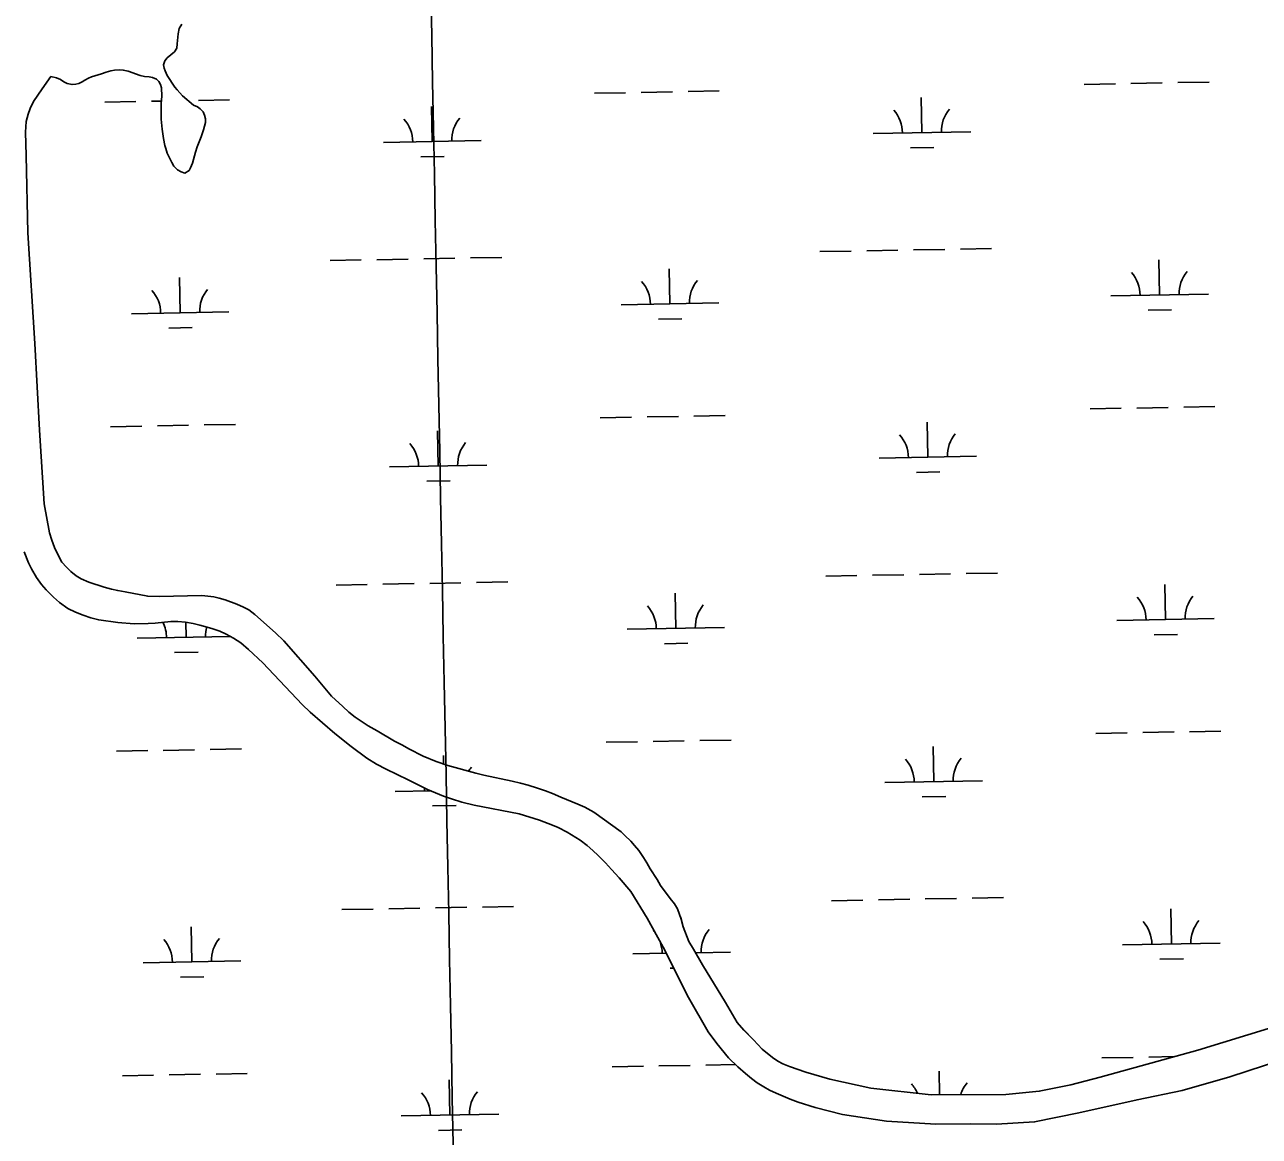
# Model space of a CAD drawing. Extents: x 3957609 to 3995875, y 234277 to 260273.
# Drawn here: x 3987899 to 3989164, y 247170 to 248310 of the extents above; entities that cross this region are included whole.
import ezdxf

# ---------------------------------------------------------------- set-up
doc = ezdxf.new("R2010")
doc.units = 0
for name, color, linetype in [('V-GRID-MAJR', 7, 'Continuous'), ('V-TOPO-SHOR', 7, 'Continuous'), ('V-WETL-SWMP', 7, 'Continuous')]:
    doc.layers.add(name, color=color, linetype=linetype)

msp = doc.modelspace()

# ---------------------------------------------------------------- linework, layer by layer
at = {"layer": 'V-GRID-MAJR'}
msp.add_spline([(3988472.963, 240204.959), (3988414.381, 243232.915), (3988297.143, 249292.685), (3988179.905, 255352.445), (3988121.249, 258384.254)], degree=3, dxfattribs=at)
at = {"layer": 'V-TOPO-SHOR'}
for points in [[(3988060.324, 248310.267), (3988057.653, 248305.818), (3988056.461, 248300.195)], [(3988056.461, 248300.195), (3988055.677, 248290.219), (3988055.128, 248285.76), (3988052.777, 248281.949), (3988045.32, 248275.821), (3988042.971, 248272.538), (3988041.681, 248268.723), (3988042.303, 248265.217), (3988043.354, 248262.345), (3988045.459, 248257.77), (3988053.266, 248245.849), (3988055.484, 248242.971), (3988061.087, 248236.897), (3988072.409, 248227.402)], [(3988072.409, 248227.402), (3988076.331, 248225.686), (3988079.188, 248223.446), (3988082.147, 248220.355), (3988083.622, 248217.058), (3988084.562, 248213.339), (3988084.652, 248209.515), (3988083.681, 248205.698), (3988082.497, 248202.091), (3988080.027, 248194.776), (3988076.163, 248184.493), (3988074.336, 248179.193), (3988071.104, 248167.951), (3988069.173, 248162.862), (3988067.676, 248160.107), (3988063.418, 248157.578), (3988059.603, 248158.866), (3988055.787, 248161.006), (3988052.195, 248164.842), (3988049.977, 248168.355), (3988047.241, 248173.782), (3988045.453, 248177.929), (3988043.774, 248182.82), (3988042.832, 248186.008), (3988041.584, 248193.127), (3988040.245, 248202.796), (3988039.223, 248212.78), (3988039.243, 248217.875), (3988039.047, 248221.486), (3988039.289, 248228.811), (3988039.85, 248236.346), (3988039.354, 248244.843), (3988038.627, 248248.562), (3988036.726, 248251.649), (3988034.506, 248253.781), (3988030.267, 248255.71), (3988026.765, 248256.361), (3988022.202, 248256.697), (3988017.535, 248257.778), (3988005.236, 248262.182), (3988000.252, 248263.158), (3987996.43, 248263.386), (3987991.333, 248262.982), (3987987.72, 248262.464), (3987982.829, 248261.104), (3987978.152, 248259.318), (3987967.733, 248256.177), (3987964.756, 248254.809), (3987960.924, 248252.701), (3987958.263, 248251.014), (3987954.753, 248249.435), (3987951.671, 248248.704), (3987947.954, 248248.294), (3987942.969, 248249.588), (3987939.471, 248251.09), (3987935.977, 248253.439), (3987932.055, 248255.155), (3987926.223, 248256.558)], [(3987926.223, 248256.558), (3987917.07, 248244.03), (3987908.417, 248231.111), (3987904.991, 248223.907), (3987902.843, 248217.863), (3987900.901, 248210.65), (3987900.113, 248199.505), (3987900.973, 248175.611), (3987902.453, 248096.396), (3987909.531, 247982.968), (3987914.373, 247893.97), (3987919.268, 247818.775), (3987924.775, 247789.024), (3987927.079, 247781.262)], [(3988833.018, 247182.912), (3988782.276, 247185.88), (3988737.177, 247192.859), (3988709.177, 247199.98), (3988691.996, 247205.254), (3988683.833, 247208.367), (3988669.417, 247214.476), (3988662.423, 247217.798), (3988656.703, 247221.005), (3988649.924, 247225.279), (3988643.891, 247229.764), (3988637.753, 247234.673), (3988630.03, 247241.712), (3988620.406, 247250.883), (3988608.573, 247265.584), (3988599.701, 247277.3), (3988579.672, 247312.526), (3988553.443, 247364.342), (3988537.213, 247394.032), (3988520.548, 247421.177), (3988508.502, 247435.453), (3988500.678, 247443.872), (3988494.549, 247450.799), (3988486.934, 247458.264), (3988481.644, 247463.169), (3988475.508, 247468.502), (3988468.416, 247473.734), (3988455.178, 247481.963), (3988445.96, 247486.778), (3988440.236, 247489.246), (3988426.879, 247494.397), (3988405.881, 247500.958), (3988359.942, 247509.64), (3988347.107, 247512.982), (3988336.502, 247516.105), (3988328.446, 247519.112), (3988312.225, 247525.76), (3988300.994, 247531.222), (3988292.411, 247535.822), (3988269.734, 247546.637), (3988259.774, 247551.882), (3988250.032, 247557.973), (3988233.728, 247569.931), (3988217.217, 247583.059), (3988191.93, 247605.247), (3988183.785, 247612.818), (3988143.294, 247655.562), (3988128.802, 247669.212), (3988120.656, 247676.04), (3988113.135, 247680.849), (3988105.828, 247685.125), (3988099.149, 247688.019), (3988092.045, 247690.491), (3988086.212, 247692.319), (3988078.895, 247694.365), (3988071.999, 247695.881), (3988063.936, 247697.401), (3988056.189, 247698.068), (3988049.178, 247697.886), (3988033.034, 247696.358), (3988025.706, 247695.856), (3988011.583, 247695.596), (3987994.706, 247696.833), (3987975.18, 247699.567), (3987967.226, 247701.935), (3987959.273, 247704.515), (3987951.429, 247707.626), (3987943.375, 247711.483), (3987935.117, 247717.354), (3987928.664, 247723.009), (3987921.26, 247730.472), (3987916.611, 247735.801), (3987911.545, 247743.253), (3987906.164, 247751.982), (3987903.111, 247758.152), (3987898.804, 247769.531)], [(3988828.242, 247213.04), (3988766.474, 247219.877), (3988724.463, 247228.966), (3988699.646, 247235.968), (3988682.893, 247241.983), (3988676.321, 247244.557), (3988670.918, 247247.553), (3988665.411, 247251.08), (3988655.147, 247259.72), (3988645.947, 247269.102), (3988636.221, 247279.334), (3988629.246, 247287.114), (3988617.437, 247307.656), (3988593.916, 247346.293), (3988584.743, 247362.151), (3988579.784, 247369.923), (3988574.111, 247384.917), (3988572.02, 247392.783), (3988568.135, 247403.523), (3988565.182, 247408.633), (3988560.744, 247413.959), (3988550.82, 247427.484), (3988547.233, 247433.551), (3988540.166, 247444.622), (3988536.793, 247450.582), (3988533.311, 247456.224), (3988528.455, 247463.144), (3988524.335, 247468.365), (3988520.319, 247472.839), (3988514.289, 247478.811), (3988510.482, 247482.33), (3988482.429, 247502.617), (3988473.211, 247507.858), (3988466.004, 247510.967), (3988448.831, 247518.045), (3988440.246, 247521.797), (3988433.037, 247524.373), (3988424.872, 247527.06), (3988415.221, 247530.179), (3988407.373, 247532.44), (3988398.782, 247534.494), (3988369.926, 247540.557), (3988361.545, 247542.502), (3988332.804, 247550.477), (3988320.929, 247554.561), (3988307.572, 247559.922), (3988292.843, 247567.523), (3988286.382, 247571.158), (3988278.116, 247575.227), (3988260.427, 247585.918), (3988251.318, 247591.156), (3988237.975, 247600.131), (3988231.52, 247605.253), (3988225.171, 247610.801), (3988213.747, 247621.465), (3988196.737, 247642.027), (3988164.712, 247678.362), (3988156.356, 247686.362), (3988135.094, 247705.347), (3988128.952, 247709.832), (3988123.549, 247712.826), (3988116.766, 247715.722), (3988104.573, 247720.123), (3988098.529, 247721.848), (3988093.225, 247723.144), (3988080.912, 247724.573), (3988036.952, 247723.797), (3988025.378, 247723.951), (3988002.357, 247728.397), (3987994.611, 247729.704), (3987988.353, 247731.109), (3987980.822, 247733.157), (3987965.128, 247738.424), (3987957.178, 247741.641), (3987952.201, 247744.74), (3987946.592, 247749.223), (3987942.043, 247753.596), (3987937.392, 247758.922), (3987933.915, 247765.202), (3987929.809, 247773.713), (3987927.079, 247781.262)], [(3988828.242, 247213.04), (3988904.589, 247213.37), (3988938.922, 247216.641), (3988971.204, 247223.051), (3989001.468, 247231.012), (3989101.527, 247258.655), (3989178.206, 247282.257)], [(3989187.621, 247248.839), (3989134.284, 247231.274), (3989085.45, 247217.376), (3989039.11, 247207.902), (3988979.525, 247194.584), (3988934.181, 247185.13), (3988895.053, 247182.957), (3988868.008, 247183.213), (3988833.018, 247182.912)]]:
    msp.add_lwpolyline(points, dxfattribs=at)
at = {"layer": 'V-WETL-SWMP'}
for p, q in [((3989080.906, 248250.306), (3989112.901, 248250.888)), ((3988483.097, 248239.436), (3988515.092, 248240.018)), ((3988531.089, 248240.309), (3988563.084, 248240.891)), ((3988579.081, 248241.182), (3988611.076, 248241.763)), ((3988984.922, 248248.561), (3989016.917, 248249.143)), ((3989032.914, 248249.434), (3989064.909, 248250.015)), ((3987981.272, 248230.311), (3988013.267, 248230.893)), ((3988029.264, 248231.184), (3988039.479, 248231.37)), ((3988077.256, 248232.057), (3988109.251, 248232.639)), ((3988316.905, 248189.977), (3988316.25, 248225.971)), ((3988818.73, 248199.101), (3988818.075, 248235.095)), ((3988768.738, 248198.192), (3988868.722, 248200.01)), ((3988266.913, 248189.068), (3988366.896, 248190.886)), ((3988305.187, 248174.33), (3988329.183, 248174.766)), ((3988807.012, 248183.455), (3988831.008, 248183.891)), ((3988714.086, 248077.108), (3988746.081, 248077.69)), ((3988762.078, 248077.98), (3988794.073, 248078.562)), ((3988810.07, 248078.853), (3988842.065, 248079.435)), ((3988858.063, 248079.726), (3988890.057, 248080.307)), ((3988212.261, 248067.983), (3988244.256, 248068.565)), ((3988260.253, 248068.856), (3988292.248, 248069.437)), ((3988308.245, 248069.728), (3988340.24, 248070.31)), ((3988356.238, 248070.601), (3988388.232, 248071.183)), ((3989062.267, 248032.688), (3989061.613, 248068.682)), ((3988058.617, 248014.439), (3988057.963, 248050.433)), ((3988560.442, 248023.564), (3988559.788, 248059.558)), ((3988510.451, 248022.655), (3988610.434, 248024.473)), ((3989012.276, 248031.779), (3989112.259, 248033.597)), ((3988008.626, 248013.53), (3988108.609, 248015.348)), ((3989050.55, 248017.042), (3989074.546, 248017.478)), ((3988046.9, 247998.792), (3988070.896, 247999.229)), ((3988548.725, 248007.917), (3988572.721, 248008.353)), ((3988585.129, 247908.561), (3988617.124, 247909.143)), ((3988990.97, 247915.941), (3989022.965, 247916.523)), ((3989038.962, 247916.814), (3989070.957, 247917.395)), ((3989086.954, 247917.686), (3989118.949, 247918.268)), ((3987987.32, 247897.691), (3988019.315, 247898.273)), ((3988035.312, 247898.564), (3988067.307, 247899.146)), ((3988083.304, 247899.437), (3988115.299, 247900.019)), ((3988489.145, 247906.816), (3988521.14, 247907.398)), ((3988537.137, 247907.689), (3988569.132, 247908.271)), ((3988824.778, 247866.481), (3988824.123, 247902.475)), ((3988322.953, 247857.357), (3988322.298, 247893.351)), ((3988272.961, 247856.448), (3988372.945, 247858.266)), ((3988774.786, 247865.572), (3988874.77, 247867.39)), ((3988813.06, 247850.835), (3988837.056, 247851.271)), ((3988311.235, 247841.71), (3988335.231, 247842.146)), ((3988720.134, 247744.488), (3988752.129, 247745.07)), ((3988768.126, 247745.36), (3988800.121, 247745.942)), ((3988816.119, 247746.233), (3988848.113, 247746.815)), ((3988864.111, 247747.106), (3988896.105, 247747.687)), ((3988218.309, 247735.363), (3988250.304, 247735.945)), ((3988266.301, 247736.236), (3988298.296, 247736.817)), ((3988314.293, 247737.108), (3988346.288, 247737.69)), ((3988362.286, 247737.981), (3988394.28, 247738.563)), ((3989068.315, 247700.068), (3989067.661, 247736.062)), ((3988566.49, 247690.944), (3988565.836, 247726.938)), ((3988064.665, 247681.819), (3988064.384, 247697.316)), ((3989018.324, 247699.159), (3989118.307, 247700.977)), ((3988014.674, 247680.91), (3988110.066, 247682.644)), ((3988516.499, 247690.035), (3988616.482, 247691.853)), ((3989056.598, 247684.422), (3989080.594, 247684.858)), ((3988554.773, 247675.297), (3988578.769, 247675.733)), ((3988052.948, 247666.172), (3988076.944, 247666.609)), ((3988997.018, 247583.321), (3989029.013, 247583.903)), ((3989045.01, 247584.194), (3989077.005, 247584.775)), ((3989093.002, 247585.066), (3989124.997, 247585.648)), ((3988089.352, 247566.817), (3988121.347, 247567.399)), ((3988495.193, 247574.196), (3988527.188, 247574.778)), ((3988543.185, 247575.069), (3988575.18, 247575.651)), ((3988591.177, 247575.941), (3988623.172, 247576.523)), ((3988830.826, 247533.861), (3988830.171, 247569.855)), ((3987993.368, 247565.071), (3988025.363, 247565.653)), ((3988041.36, 247565.944), (3988073.355, 247566.526)), ((3988328.506, 247551.955), (3988328.346, 247560.731)), ((3988780.834, 247532.952), (3988880.818, 247534.77)), ((3988279.009, 247523.828), (3988315.329, 247524.488)), ((3988819.108, 247518.215), (3988843.104, 247518.651)), ((3988317.283, 247509.09), (3988341.279, 247509.526)), ((3988224.357, 247402.743), (3988256.352, 247403.325)), ((3988272.349, 247403.616), (3988304.344, 247404.197)), ((3988320.342, 247404.488), (3988352.336, 247405.07)), ((3988368.334, 247405.361), (3988400.328, 247405.943)), ((3988726.182, 247411.868), (3988758.177, 247412.45)), ((3988774.175, 247412.74), (3988806.169, 247413.322)), ((3988822.167, 247413.613), (3988854.161, 247414.195)), ((3988870.159, 247414.486), (3988902.153, 247415.067)), ((3989074.364, 247367.448), (3989073.709, 247403.442)), ((3988571.906, 247393.098), (3988571.884, 247394.318)), ((3988070.713, 247349.199), (3988070.059, 247385.193)), ((3989024.372, 247366.539), (3989124.355, 247368.357)), ((3988522.547, 247357.415), (3988556.637, 247358.035)), ((3988586.807, 247358.583), (3988622.53, 247359.233)), ((3989062.646, 247351.802), (3989086.642, 247352.238)), ((3988020.722, 247348.29), (3988120.705, 247350.108)), ((3988560.821, 247342.677), (3988564.378, 247342.742)), ((3988058.996, 247333.552), (3988082.992, 247333.989)), ((3989003.066, 247250.701), (3989035.061, 247251.283)), ((3989051.058, 247251.574), (3989077.642, 247252.057)), ((3988501.241, 247241.576), (3988533.236, 247242.158)), ((3988549.233, 247242.449), (3988581.228, 247243.031)), ((3988597.225, 247243.321), (3988627.76, 247243.877)), ((3987999.416, 247232.451), (3988031.411, 247233.033)), ((3988047.408, 247233.324), (3988079.403, 247233.906)), ((3988095.4, 247234.197), (3988127.395, 247234.778)), ((3988335.049, 247192.117), (3988334.394, 247228.111)), ((3988836.659, 247213.077), (3988836.219, 247237.235)), ((3988285.057, 247191.208), (3988385.041, 247193.026)), ((3988323.331, 247176.47), (3988347.327, 247176.906))]:
    msp.add_line(p, q, dxfattribs=at)
for points in [[(3987954.753, 248249.434), (3987958.263, 248251.013), (3987960.924, 248252.701), (3987964.755, 248254.808), (3987967.734, 248256.176), (3987978.151, 248259.319), (3987982.83, 248261.105), (3987987.72, 248262.465), (3987991.332, 248262.982), (3987996.43, 248263.386), (3988000.251, 248263.158), (3988005.237, 248262.182), (3988017.535, 248257.779), (3988022.202, 248256.698), (3988026.766, 248256.361), (3988030.267, 248255.71), (3988034.506, 248253.781), (3988036.727, 248251.649), (3988038.626, 248248.562), (3988039.354, 248244.843), (3988039.85, 248236.347), (3988039.289, 248228.811), (3988039.047, 248221.486), (3988039.244, 248217.876), (3988039.223, 248212.779), (3988040.245, 248202.795), (3988041.585, 248193.128), (3988042.831, 248186.009), (3988043.773, 248182.82), (3988045.452, 248177.929), (3988047.24, 248173.781), (3988049.978, 248168.355), (3988052.194, 248164.843), (3988055.788, 248161.006), (3988059.602, 248158.867), (3988063.418, 248157.577), (3988067.676, 248160.108), (3988069.173, 248162.862), (3988071.105, 248167.951), (3988074.336, 248179.192), (3988076.163, 248184.493), (3988080.027, 248194.776), (3988082.498, 248202.092), (3988083.681, 248205.697), (3988084.652, 248209.515), (3988084.562, 248213.338), (3988083.621, 248217.058), (3988082.148, 248220.355), (3988079.188, 248223.446), (3988076.33, 248225.687), (3988072.409, 248227.402), (3988061.087, 248236.898), (3988055.485, 248242.972), (3988053.267, 248245.848), (3988045.459, 248257.771), (3988043.354, 248262.345), (3988042.304, 248265.216), (3988041.681, 248268.722), (3988042.97, 248272.539), (3988045.32, 248275.821), (3988052.777, 248281.949), (3988055.128, 248285.761), (3988055.677, 248290.218), (3988056.461, 248300.195), (3988057.652, 248305.818), (3988060.324, 248310.266)], [(3988828.241, 247213.041), (3988766.473, 247219.876), (3988724.463, 247228.966), (3988699.646, 247235.968), (3988682.894, 247241.982), (3988676.321, 247244.558), (3988670.918, 247247.553), (3988665.411, 247251.079), (3988655.147, 247259.721), (3988645.948, 247269.102), (3988636.221, 247279.335), (3988629.245, 247287.115), (3988617.437, 247307.655), (3988593.916, 247346.294), (3988584.743, 247362.152), (3988579.784, 247369.923), (3988574.112, 247384.917), (3988572.02, 247392.783), (3988568.135, 247403.523), (3988565.183, 247408.632), (3988560.745, 247413.959), (3988550.819, 247427.484), (3988547.234, 247433.55), (3988540.165, 247444.622), (3988536.792, 247450.582), (3988533.311, 247456.223), (3988528.455, 247463.145), (3988524.335, 247468.364), (3988520.318, 247472.84), (3988514.29, 247478.811), (3988510.482, 247482.33), (3988482.428, 247502.618), (3988473.211, 247507.858), (3988466.004, 247510.967), (3988448.832, 247518.045), (3988440.246, 247521.796), (3988433.037, 247524.373), (3988424.872, 247527.061), (3988415.222, 247530.18), (3988407.374, 247532.441), (3988398.782, 247534.494), (3988369.926, 247540.557), (3988361.546, 247542.503), (3988332.804, 247550.477), (3988320.929, 247554.56), (3988307.572, 247559.923), (3988292.844, 247567.522), (3988286.382, 247571.158), (3988278.117, 247575.227), (3988260.428, 247585.917), (3988251.318, 247591.157), (3988237.976, 247600.13), (3988231.52, 247605.253), (3988225.172, 247610.8), (3988213.748, 247621.464), (3988196.737, 247642.026), (3988164.713, 247678.363), (3988156.357, 247686.361), (3988135.093, 247705.347), (3988128.952, 247709.832), (3988123.55, 247712.827), (3988116.766, 247715.721), (3988104.573, 247720.124), (3988098.528, 247721.848), (3988093.224, 247723.143), (3988080.913, 247724.574), (3988036.952, 247723.797), (3988025.379, 247723.95), (3988002.357, 247728.397), (3987994.611, 247729.703), (3987988.352, 247731.109), (3987980.822, 247733.157), (3987965.129, 247738.424), (3987957.178, 247741.641), (3987952.201, 247744.741), (3987946.591, 247749.223), (3987942.044, 247753.595), (3987937.393, 247758.923), (3987933.915, 247765.202), (3987929.809, 247773.713), (3987927.079, 247781.262), (3987924.774, 247789.023), (3987919.268, 247818.775), (3987914.372, 247893.97), (3987909.531, 247982.967), (3987902.454, 248096.395), (3987900.972, 248175.611), (3987900.113, 248199.504), (3987900.902, 248210.65), (3987902.842, 248217.862), (3987904.991, 248223.906), (3987908.418, 248231.112), (3987917.071, 248244.03), (3987926.222, 248256.558), (3987932.055, 248255.154), (3987935.977, 248253.439), (3987939.471, 248251.089), (3987942.969, 248249.588), (3987947.953, 248248.294), (3987951.671, 248248.704), (3987954.753, 248249.434)], [(3987898.804, 247769.531), (3987903.111, 247758.152), (3987906.165, 247751.981), (3987911.544, 247743.253), (3987916.611, 247735.8), (3987921.261, 247730.472), (3987928.663, 247723.009), (3987935.117, 247717.355), (3987943.375, 247711.482), (3987951.429, 247707.627), (3987959.273, 247704.516), (3987967.226, 247701.935), (3987975.18, 247699.567), (3987994.705, 247696.833), (3988011.583, 247695.596), (3988025.706, 247695.857), (3988033.034, 247696.358), (3988049.179, 247697.885), (3988056.188, 247698.069), (3988063.936, 247697.4), (3988072, 247695.881), (3988078.895, 247694.366), (3988086.213, 247692.319), (3988092.045, 247690.49), (3988099.149, 247688.019), (3988105.827, 247685.125), (3988113.136, 247680.848), (3988120.655, 247676.04), (3988128.803, 247669.211), (3988143.294, 247655.561), (3988183.786, 247612.819), (3988191.931, 247605.247), (3988217.217, 247583.059), (3988233.728, 247569.932), (3988250.031, 247557.973), (3988259.774, 247551.881), (3988269.734, 247546.638), (3988292.412, 247535.822), (3988300.994, 247531.221), (3988312.226, 247525.76), (3988328.445, 247519.111), (3988336.502, 247516.105), (3988347.107, 247512.983), (3988359.941, 247509.639), (3988405.881, 247500.958), (3988426.878, 247494.396), (3988440.235, 247489.245), (3988445.959, 247486.779), (3988455.177, 247481.964), (3988468.416, 247473.734), (3988475.508, 247468.502), (3988481.645, 247463.169), (3988486.934, 247458.263), (3988494.548, 247450.799), (3988500.679, 247443.873), (3988508.501, 247435.453), (3988520.548, 247421.176), (3988537.213, 247394.032), (3988553.444, 247364.342), (3988579.672, 247312.527), (3988599.702, 247277.3), (3988608.573, 247265.584), (3988620.406, 247250.883), (3988630.031, 247241.713), (3988637.753, 247234.674), (3988643.891, 247229.764), (3988649.925, 247225.28), (3988656.703, 247221.006), (3988662.424, 247217.797), (3988669.418, 247214.477), (3988683.833, 247208.366), (3988691.997, 247205.254)], [(3989178.205, 247282.256), (3989101.527, 247258.656), (3989001.467, 247231.011), (3988971.204, 247223.05), (3988938.921, 247216.64), (3988904.588, 247213.371), (3988828.241, 247213.041)], [(3988691.997, 247205.254), (3988709.176, 247199.981), (3988737.178, 247192.859), (3988782.276, 247185.88), (3988833.017, 247182.913), (3988868.007, 247183.213), (3988895.054, 247182.957), (3988934.181, 247185.13), (3988979.526, 247194.584), (3989039.11, 247207.901), (3989085.449, 247217.375), (3989134.285, 247231.273), (3989187.62, 247248.84)]]:
    msp.add_lwpolyline(points, dxfattribs=at)
for centre, start, end in [((3988261.662, 248189.447), 0.269879, 41.813537), ((3988372.13, 248191.456), 140.269876, 181.813534), ((3988763.487, 248198.572), 0.269879, 41.813537), ((3988873.955, 248200.58), 140.269876, 181.813534), ((3989007.025, 248032.159), 0.269879, 41.813537), ((3989117.493, 248034.167), 140.269876, 181.813534), ((3988003.375, 248013.909), 0.269879, 41.813537), ((3988113.843, 248015.918), 140.269876, 181.813534), ((3988505.2, 248023.034), 0.269879, 41.813537), ((3988615.668, 248025.043), 140.269876, 181.813534), ((3988769.535, 247865.952), 0.269879, 41.813537), ((3988880.003, 247867.96), 140.269876, 181.813534), ((3988267.71, 247856.827), 0.269879, 41.813537), ((3988378.178, 247858.836), 140.269876, 181.813534), ((3989013.073, 247699.539), 0.269879, 41.813537), ((3989123.541, 247701.547), 140.269876, 181.813534), ((3988511.248, 247690.414), 0.269879, 41.813537), ((3988621.716, 247692.423), 140.269876, 181.813534), ((3988009.423, 247681.289), 0.269879, 26.659761), ((3988119.891, 247683.298), 164.997719, 181.813534), ((3988775.583, 247533.332), 0.269879, 41.813537), ((3988886.051, 247535.34), 140.269876, 181.813534), ((3988384.226, 247526.216), 140.269876, 148.635954), ((3988273.758, 247524.207), 0.269879, 5.191854), ((3989019.121, 247366.919), 0.269879, 41.813537), ((3989129.589, 247368.927), 140.269876, 181.813534), ((3988517.296, 247357.794), 37.169973, 41.813537), ((3988627.764, 247359.803), 140.269876, 181.813534), ((3988015.471, 247348.669), 0.269879, 41.813537), ((3988125.939, 247350.678), 140.269876, 181.813534), ((3988517.296, 247357.794), 0.269879, 20.159328), ((3988279.806, 247191.587), 0.269879, 41.813537), ((3988390.274, 247193.596), 140.269876, 181.813534), ((3988781.632, 247200.712), 23.231695, 41.813537), ((3988892.099, 247202.72), 140.269876, 162.751438)]:
    msp.add_arc(centre, 35.246, start, end, dxfattribs=at)

doc.saveas('drawing.dxf')
